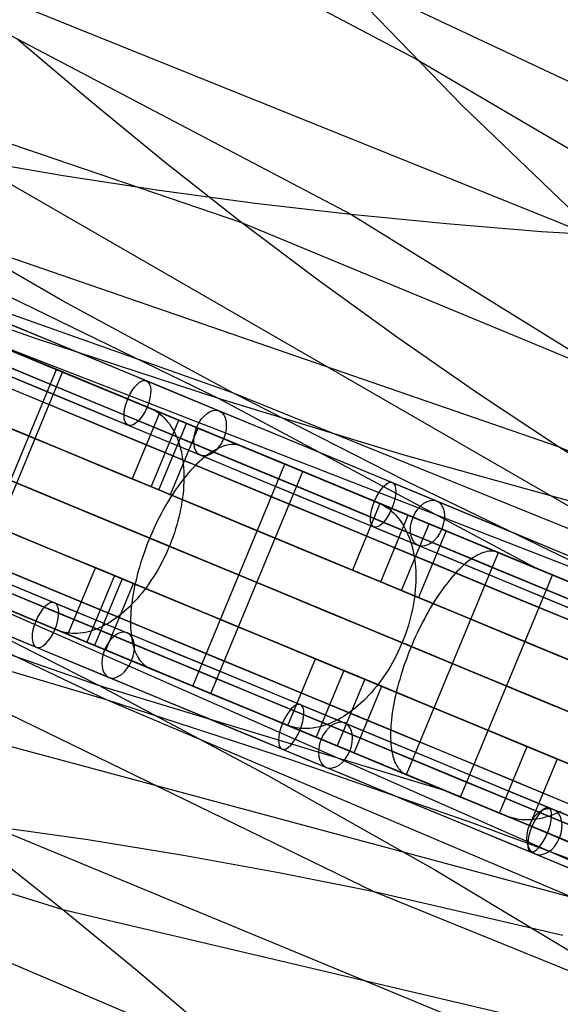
# Model space of a CAD drawing. Extents: x -3378 to 3007, y -425 to 173.
# Tile 373 of 396: x 2667 to 2735, y -210 to -87. Entities that reach past the tile are written whole.
import ezdxf

# ---------------------------------------------------------------- set-up
doc = ezdxf.new("R2010")
doc.units = 0
doc.layers.add('PREDEFINITO', color=7, linetype='CONTINUOUS')

msp = doc.modelspace()

# ---------------------------------------------------------------- linework, layer by layer
at = {"layer": 'PREDEFINITO'}
for p, q in [((2722.31, -97.31, 2169.74), (2663.15, -36.4, 2203.01)), ((2532.88, -56.49, 2490.82), (2691.82, -133.88, 2888.67)), ((2628.74, -69.07, 2452.47), (2708.4, -110.9, 2654.39)), ((2676.79, -70.52, 2431.36), (2716.52, -91.5, 2532.11)), ((2739.85, -114.16, 2159.96), (2657.64, -81.04, 1955.57)), ((2744.41, -98.48, 2281.28), (2705.05, -79.95, 2179.48)), ((2734.31, -139.93, 1917.21), (2567.2, -82.27, 1519.36)), ((2694.8, -111.96, 1935.93), (2610.44, -83.28, 1734.32)), ((2675.92, -96.82, 1945.58), (2666.7, -89, 1950.52)), ((2716.52, -91.5, 2532.11), (2755.78, -114.56, 2632.45)), ((2693.75, -133.23, 1697.86), (2590.25, -96.57, 1453.39)), ((2685.28, -104.48, 1940.72), (2675.92, -96.82, 1945.58)), ((2739.85, -114.16, 2159.96), (2722.31, -97.31, 2169.74)), ((2660.53, -104.02, 2673.72), (2793.77, -180.87, 3010.12)), ((2660.53, -104.02, 2673.72), (2672.49, -106.07, 2669.06)), ((2694.8, -111.96, 1935.93), (2685.28, -104.48, 1940.72)), ((2672.49, -106.07, 2669.06), (2684.47, -107.91, 2664.31)), ((2684.47, -107.91, 2664.31), (2696.44, -109.52, 2659.43)), ((2672.39, -121.71, 1707.07), (2651.34, -109.57, 1716.14)), ((2696.44, -109.52, 2659.43), (2708.4, -110.9, 2654.39)), ((2708.4, -110.9, 2654.39), (2784.75, -158.19, 2850.13)), ((2708.4, -110.9, 2654.39), (2720.33, -112.08, 2649.16)), ((2509.86, -112.05, 2490.82), (2676.97, -169.72, 2888.67)), ((2776.21, -145.74, 2140.25), (2694.8, -111.96, 1935.93)), ((2704.47, -119.24, 1931.21), (2694.8, -111.96, 1935.93)), ((2720.33, -112.08, 2649.16), (2732.21, -113.06, 2643.76)), ((2732.21, -113.06, 2643.76), (2809.01, -117.36, 2605.77)), ((2711.3, -195.49, 1917.21), (2552.36, -118.1, 1519.36)), ((2646.57, -118.51, 2908.35), (2669.1, -126.41, 2898.49)), ((2714.28, -126.34, 1926.52), (2704.47, -119.24, 1931.21)), ((2693.75, -133.23, 1697.86), (2672.39, -121.71, 1707.07)), ((2677.88, -171.54, 1697.86), (2578.77, -124.29, 1453.39)), ((2658.35, -124.78, 2950.61), (2671.61, -130.27, 2958.1)), ((2673.38, -131, 1508.74), (2661.14, -125.93, 1499.45)), ((2818.58, -187.08, 1878.8), (2661.92, -126.26, 1500.03)), ((2669.1, -126.41, 2898.49), (2691.82, -133.88, 2888.67)), ((2724.23, -133.23, 1921.86), (2714.28, -126.34, 1926.52)), ((2671.65, -130.29, 2947.89), (2667.41, -128.53, 2956.77)), ((2671.61, -130.27, 2958.1), (2685.03, -135.83, 2965.29)), ((2660.17, -158, 2947.89), (2671.65, -130.29, 2947.89)), ((2660.94, -158.32, 1521.26), (2672.42, -130.6, 1521.26)), ((2672.42, -130.6, 1521.26), (2677.86, -132.86, 1513.19)), ((2685.44, -136, 1518.32), (2673.38, -131, 1508.74)), ((2691.82, -133.88, 2888.67), (2731.52, -155.08, 2987.26)), ((2691.82, -133.88, 2888.67), (2714.73, -140.86, 2878.91)), ((2855.01, -198.53, 2100.26), (2693.75, -133.23, 1697.86)), ((2715.31, -144.22, 1688.45), (2693.75, -133.23, 1697.86)), ((2734.31, -139.93, 1917.21), (2724.23, -133.23, 1921.86)), ((2681.13, -134.21, 1508.34), (2683.31, -135.12, 1505.11)), ((2683.31, -135.12, 1505.11), (2683.59, -135.24, 1504.69)), ((2684.56, -135.63, 1518.54), (2681.12, -143.95, 1518.54)), ((2683.59, -135.24, 1504.69), (2683.86, -135.38, 1504.27)), ((2683.86, -135.38, 1504.27), (2684.12, -135.54, 1503.86)), ((2684.12, -135.54, 1503.86), (2684.38, -135.71, 1503.44)), ((2684.38, -135.71, 1503.44), (2684.63, -135.9, 1503.03)), ((2684.63, -135.9, 1503.03), (2684.87, -136.11, 1502.62)), ((2684.87, -136.11, 1502.62), (2685.1, -136.33, 1502.21)), ((2685.03, -135.83, 2965.29), (2698.59, -141.45, 2972.16)), ((2685.1, -136.33, 1502.21), (2685.32, -136.56, 1501.8)), ((2697.28, -140.9, 1528.17), (2685.44, -136, 1518.32)), ((2683.49, -144.93, 2973.92), (2686.93, -136.62, 2973.92)), ((2684.44, -145.32, 1513.74), (2687.88, -137.01, 1513.74)), ((2685.32, -136.56, 1501.8), (2685.53, -136.81, 1501.4)), ((2685.53, -136.81, 1501.4), (2685.74, -137.08, 1501.01)), ((2685.74, -137.08, 1501.01), (2685.93, -137.36, 1500.62)), ((2689.3, -137.6, 2968.5), (2685.86, -145.91, 2968.5)), ((2685.93, -137.36, 1500.62), (2686.11, -137.65, 1500.23)), ((2686.11, -137.65, 1500.23), (2686.29, -137.96, 1499.85)), ((2686.29, -137.96, 1499.85), (2686.45, -138.28, 1499.48)), ((2686.45, -138.28, 1499.48), (2686.6, -138.61, 1499.11)), ((2686.6, -138.61, 1499.11), (2686.74, -138.95, 1498.75)), ((2686.74, -138.95, 1498.75), (2686.87, -139.31, 1498.4)), ((2686.87, -139.31, 1498.4), (2686.99, -139.68, 1498.05)), ((2686.99, -139.68, 1498.05), (2687.1, -140.06, 1497.72)), ((2687.1, -140.06, 1497.72), (2687.2, -140.44, 1497.39)), ((2691.96, -140.07, 2987.75), (2691.7, -140.2, 2988.18)), ((2692.22, -139.96, 2987.32), (2691.96, -140.07, 2987.75)), ((2692.48, -139.87, 2986.88), (2692.22, -139.96, 2987.32)), ((2692.73, -139.79, 2986.43), (2692.48, -139.87, 2986.88)), ((2692.97, -139.73, 2985.98), (2692.73, -139.79, 2986.43)), ((2693.22, -139.69, 2985.52), (2692.97, -139.73, 2985.98)), ((2693.45, -139.66, 2985.06), (2693.22, -139.69, 2985.52)), ((2693.69, -139.65, 2984.6), (2693.45, -139.66, 2985.06)), ((2693.91, -139.66, 2984.14), (2693.69, -139.65, 2984.6)), ((2694.13, -139.69, 2983.67), (2693.91, -139.66, 2984.14)), ((2694.35, -139.73, 2983.2), (2694.13, -139.69, 2983.67)), ((2694.55, -139.78, 2982.73), (2694.35, -139.73, 2983.2)), ((2694.76, -139.86, 2982.26), (2694.55, -139.78, 2982.73)), ((2696.29, -140.49, 2978.62), (2694.76, -139.86, 2982.26)), ((2814.63, -173.86, 2120.36), (2734.31, -139.93, 1917.21)), ((2754.85, -152.74, 1907.86), (2734.31, -139.93, 1917.21)), ((2687.2, -140.44, 1497.39), (2687.28, -140.84, 1497.07)), ((2687.28, -140.84, 1497.07), (2687.36, -141.25, 1496.76)), ((2687.36, -141.25, 1496.76), (2687.42, -141.67, 1496.47)), ((2690.07, -141.28, 2990.58), (2689.79, -141.52, 2990.95)), ((2690.34, -141.06, 2990.21), (2690.07, -141.28, 2990.58)), ((2690.62, -140.86, 2989.82), (2690.34, -141.06, 2990.21)), ((2690.89, -140.67, 2989.42), (2690.62, -140.86, 2989.82)), ((2691.16, -140.5, 2989.02), (2690.89, -140.67, 2989.42)), ((2691.43, -140.34, 2988.6), (2691.16, -140.5, 2989.02)), ((2691.7, -140.2, 2988.18), (2691.43, -140.34, 2988.6)), ((2708.93, -145.73, 1538.29), (2697.28, -140.9, 1528.17)), ((2714.73, -140.86, 2878.91), (2737.85, -147.27, 2869.26)), ((2687.42, -141.67, 1496.47), (2687.47, -142.1, 1496.18)), ((2687.47, -142.1, 1496.18), (2687.51, -142.54, 1495.9)), ((2687.51, -142.54, 1495.9), (2687.54, -142.98, 1495.63)), ((2688.67, -169.81, 1544.38), (2700.16, -142.09, 1544.38)), ((2688.95, -142.31, 2991.99), (2688.67, -142.6, 2992.32)), ((2689.23, -142.03, 2991.66), (2688.95, -142.31, 2991.99)), ((2689.51, -141.77, 2991.31), (2689.23, -142.03, 2991.66)), ((2689.79, -141.52, 2990.95), (2689.51, -141.77, 2991.31)), ((2702.41, -143.03, 2964.05), (2698.58, -141.44, 2973.15)), ((2698.59, -141.45, 2972.16), (2712.29, -147.12, 2978.7)), ((2700.16, -142.09, 1544.38), (2705.98, -144.51, 1536.62)), ((2687.54, -142.98, 1495.63), (2687.55, -143.43, 1495.38)), ((2687.55, -143.43, 1495.38), (2687.55, -143.89, 1495.14)), ((2687.83, -143.55, 2993.22), (2687.56, -143.89, 2993.49)), ((2688.11, -143.22, 2992.93), (2687.83, -143.55, 2993.22)), ((2688.39, -142.9, 2992.63), (2688.11, -143.22, 2992.93)), ((2688.67, -142.6, 2992.32), (2688.39, -142.9, 2992.63)), ((2690.93, -170.74, 2964.05), (2702.41, -143.03, 2964.05)), ((2681.12, -143.95, 1518.54), (2684.44, -145.32, 1513.74)), ((2685.86, -145.91, 2968.5), (2683.49, -144.93, 2973.92)), ((2686.74, -144.98, 2994.24), (2686.47, -145.36, 2994.45)), ((2687.01, -144.6, 2994), (2686.74, -144.98, 2994.24)), ((2687.28, -144.24, 2993.76), (2687.01, -144.6, 2994)), ((2687.56, -143.89, 2993.49), (2687.28, -144.24, 2993.76)), ((2687.52, -144.82, 1494.69), (2687.49, -145.29, 1494.48)), ((2687.54, -144.35, 1494.9), (2687.52, -144.82, 1494.69)), ((2687.55, -143.89, 1495.14), (2687.54, -144.35, 1494.9)), ((2736.99, -154.73, 1678.76), (2715.31, -144.22, 1688.45)), ((2685.94, -146.16, 2994.85), (2685.69, -146.58, 2995.02)), ((2686.21, -145.76, 2994.66), (2685.94, -146.16, 2994.85)), ((2686.47, -145.36, 2994.45), (2686.21, -145.76, 2994.66)), ((2687.39, -146.25, 1494.1), (2687.32, -146.74, 1493.93)), ((2687.45, -145.77, 1494.28), (2687.39, -146.25, 1494.1)), ((2687.49, -145.29, 1494.48), (2687.45, -145.77, 1494.28)), ((2720.37, -150.46, 1548.69), (2708.93, -145.73, 1538.29)), ((2709.47, -145.95, 1531.96), (2711.8, -146.92, 1528.85)), ((2685.18, -147.43, 2995.33), (2684.94, -147.87, 2995.46)), ((2685.43, -147, 2995.18), (2685.18, -147.43, 2995.33)), ((2685.69, -146.58, 2995.02), (2685.43, -147, 2995.18)), ((2687.24, -147.22, 1493.78), (2687.15, -147.71, 1493.64)), ((2687.32, -146.74, 1493.93), (2687.24, -147.22, 1493.78)), ((2712.03, -147.01, 1542), (2708.59, -155.33, 1542)), ((2711.8, -146.92, 1528.85), (2712.1, -147.05, 1528.45)), ((2712.1, -147.05, 1528.45), (2712.39, -147.2, 1528.05)), ((2712.29, -147.12, 2978.7), (2726.11, -152.85, 2984.93)), ((2712.39, -147.2, 1528.05), (2712.67, -147.37, 1527.65)), ((2712.67, -147.37, 1527.65), (2712.95, -147.55, 1527.25)), ((2684.7, -148.31, 2995.57), (2684.47, -148.77, 2995.67)), ((2684.94, -147.87, 2995.46), (2684.7, -148.31, 2995.57)), ((2686.94, -148.7, 1493.4), (2686.81, -149.19, 1493.3)), ((2687.05, -148.2, 1493.51), (2686.94, -148.7, 1493.4)), ((2687.15, -147.71, 1493.64), (2687.05, -148.2, 1493.51)), ((2712.13, -156.79, 1537.38), (2715.57, -148.48, 1537.38)), ((2712.95, -147.55, 1527.25), (2713.22, -147.74, 1526.85)), ((2713.22, -147.74, 1526.85), (2713.48, -147.96, 1526.46)), ((2713.48, -147.96, 1526.46), (2713.73, -148.19, 1526.07)), ((2713.73, -148.19, 1526.07), (2713.97, -148.43, 1525.68)), ((2713.97, -148.43, 1525.68), (2714.2, -148.69, 1525.29)), ((2714.2, -148.69, 1525.29), (2714.42, -148.96, 1524.91)), ((2684.01, -149.69, 2995.81), (2683.79, -150.15, 2995.86)), ((2684.24, -149.22, 2995.75), (2684.01, -149.69, 2995.81)), ((2684.47, -148.77, 2995.67), (2684.24, -149.22, 2995.75)), ((2686.68, -149.68, 1493.21), (2686.53, -150.17, 1493.14)), ((2686.81, -149.19, 1493.3), (2686.68, -149.68, 1493.21)), ((2714.42, -148.96, 1524.91), (2714.63, -149.25, 1524.54)), ((2714.63, -149.25, 1524.54), (2714.83, -149.55, 1524.17)), ((2714.73, -157.87, 2988.9), (2718.17, -149.55, 2988.9)), ((2714.83, -149.55, 1524.17), (2715.02, -149.86, 1523.8)), ((2715.02, -149.86, 1523.8), (2715.2, -150.19, 1523.44)), ((2683.38, -151.1, 2995.91), (2683.18, -151.58, 2995.91)), ((2683.58, -150.62, 2995.89), (2683.38, -151.1, 2995.91)), ((2683.79, -150.15, 2995.86), (2683.58, -150.62, 2995.89)), ((2686.2, -151.15, 1493.04), (2686.02, -151.64, 1493.01)), ((2686.37, -150.66, 1493.08), (2686.2, -151.15, 1493.04)), ((2686.53, -150.17, 1493.14), (2686.37, -150.66, 1493.08)), ((2715.2, -150.19, 1523.44), (2715.37, -150.53, 1523.09)), ((2715.37, -150.53, 1523.09), (2715.53, -150.88, 1522.74)), ((2715.53, -150.88, 1522.74), (2715.68, -151.24, 1522.4)), ((2720.29, -150.43, 2983.36), (2716.85, -158.75, 2983.36)), ((2731.6, -155.12, 1559.35), (2720.37, -150.46, 1548.69)), ((2682.99, -152.06, 2995.89), (2682.81, -152.54, 2995.86)), ((2683.18, -151.58, 2995.91), (2682.99, -152.06, 2995.89)), ((2685.84, -152.12, 1492.99), (2685.64, -152.6, 1492.99)), ((2686.02, -151.64, 1493.01), (2685.84, -152.12, 1492.99)), ((2715.68, -151.24, 1522.4), (2715.81, -151.61, 1522.07)), ((2715.81, -151.61, 1522.07), (2715.94, -152, 1521.75)), ((2715.94, -152, 1521.75), (2716.05, -152.4, 1521.44)), ((2716.05, -152.4, 1521.44), (2716.15, -152.8, 1521.13)), ((2682.46, -153.51, 2995.75), (2682.3, -154, 2995.67)), ((2682.63, -153.03, 2995.81), (2682.46, -153.51, 2995.75)), ((2682.81, -152.54, 2995.86), (2682.63, -153.03, 2995.81)), ((2685.21, -153.54, 1493.04), (2684.99, -154, 1493.08)), ((2685.43, -153.07, 1493.01), (2685.21, -153.54, 1493.04)), ((2685.64, -152.6, 1492.99), (2685.43, -153.07, 1493.01)), ((2715.35, -180.86, 1569.08), (2726.83, -153.14, 1569.08)), ((2716.15, -152.8, 1521.13), (2716.24, -153.22, 1520.83)), ((2716.24, -153.22, 1520.83), (2716.31, -153.64, 1520.55)), ((2724, -153.58, 3003.04), (2723.75, -153.73, 3003.47)), ((2724.24, -153.44, 3002.6), (2724, -153.58, 3003.04)), ((2724.48, -153.33, 3002.16), (2724.24, -153.44, 3002.6)), ((2724.72, -153.22, 3001.71), (2724.48, -153.33, 3002.16)), ((2724.95, -153.14, 3001.25), (2724.72, -153.22, 3001.71)), ((2725.17, -153.07, 3000.79), (2724.95, -153.14, 3001.25)), ((2725.39, -153.02, 3000.33), (2725.17, -153.07, 3000.79)), ((2725.61, -152.98, 2999.86), (2725.39, -153.02, 3000.33)), ((2725.82, -152.97, 2999.39), (2725.61, -152.98, 2999.86)), ((2726.02, -152.96, 2998.91), (2725.82, -152.97, 2999.39)), ((2726.22, -152.98, 2998.43), (2726.02, -152.96, 2998.91)), ((2726.11, -152.85, 2984.93), (2740.07, -158.63, 2990.83)), ((2726.42, -153.01, 2997.95), (2726.22, -152.98, 2998.43)), ((2726.6, -153.06, 2997.47), (2726.42, -153.01, 2997.95)), ((2726.78, -153.12, 2996.99), (2726.6, -153.06, 2997.47)), ((2728.14, -153.69, 2993.27), (2726.78, -153.12, 2996.99)), ((2726.83, -153.14, 1569.08), (2733.01, -155.7, 1561.66)), ((2804.22, -221.74, 1878.8), (2650.44, -153.97, 1500.03)), ((2682.15, -154.48, 2995.57), (2682, -154.97, 2995.46)), ((2682.3, -154, 2995.67), (2682.15, -154.48, 2995.57)), ((2684.75, -154.46, 1493.14), (2684.51, -154.91, 1493.21)), ((2684.99, -154, 1493.08), (2684.75, -154.46, 1493.14)), ((2716.31, -153.64, 1520.55), (2716.38, -154.07, 1520.27)), ((2716.38, -154.07, 1520.27), (2716.43, -154.52, 1520)), ((2716.43, -154.52, 1520), (2716.47, -154.96, 1519.75)), ((2722.48, -154.71, 3005.5), (2722.22, -154.95, 3005.87)), ((2722.74, -154.48, 3005.11), (2722.48, -154.71, 3005.5)), ((2723, -154.27, 3004.71), (2722.74, -154.48, 3005.11)), ((2723.25, -154.07, 3004.31), (2723, -154.27, 3004.71)), ((2723.5, -153.89, 3003.89), (2723.25, -154.07, 3004.31)), ((2723.75, -153.73, 3003.47), (2723.5, -153.89, 3003.89)), ((2733.58, -155.94, 2978.39), (2730.18, -154.53, 2987.69)), ((2673.08, -163.35, 1518.54), (2676.52, -155.04, 1518.54)), ((2678.9, -156.02, 2973.92), (2675.45, -164.33, 2973.92)), ((2676.52, -155.04, 1518.54), (2679.85, -156.41, 1513.74)), ((2681.27, -157, 2968.5), (2678.9, -156.02, 2973.92)), ((2681.74, -155.93, 2995.18), (2681.62, -156.41, 2995.02)), ((2681.86, -155.45, 2995.33), (2681.74, -155.93, 2995.18)), ((2682, -154.97, 2995.46), (2681.86, -155.45, 2995.33)), ((2684, -155.79, 1493.4), (2683.73, -156.22, 1493.51)), ((2684.26, -155.36, 1493.3), (2684, -155.79, 1493.4)), ((2684.51, -154.91, 1493.21), (2684.26, -155.36, 1493.3)), ((2708.59, -155.33, 1542), (2712.13, -156.79, 1537.38)), ((2716.47, -154.96, 1519.75), (2716.5, -155.42, 1519.5)), ((2716.5, -155.42, 1519.5), (2716.51, -155.88, 1519.27)), ((2716.51, -155.88, 1519.27), (2716.51, -156.35, 1519.05)), ((2721.16, -156.06, 3007.27), (2720.9, -156.37, 3007.59)), ((2721.43, -155.76, 3006.94), (2721.16, -156.06, 3007.27)), ((2721.69, -155.48, 3006.59), (2721.43, -155.76, 3006.94)), ((2721.96, -155.21, 3006.24), (2721.69, -155.48, 3006.59)), ((2722.22, -154.95, 3005.87), (2721.96, -155.21, 3006.24)), ((2722.1, -183.66, 2978.39), (2733.58, -155.94, 2978.39)), ((2742.6, -159.67, 1570.26), (2731.6, -155.12, 1559.35)), ((2679.85, -156.41, 1513.74), (2676.4, -164.73, 1513.74)), ((2677.82, -165.31, 2968.5), (2681.27, -157, 2968.5)), ((2681.51, -156.88, 2994.85), (2681.4, -157.35, 2994.66)), ((2681.62, -156.41, 2995.02), (2681.51, -156.88, 2994.85)), ((2683.17, -157.05, 1493.78), (2682.88, -157.45, 1493.93)), ((2683.45, -156.64, 1493.64), (2683.17, -157.05, 1493.78)), ((2683.73, -156.22, 1493.51), (2683.45, -156.64, 1493.64)), ((2716.48, -157.3, 1518.64), (2716.44, -157.78, 1518.45)), ((2716.5, -156.82, 1518.84), (2716.48, -157.3, 1518.64)), ((2716.51, -156.35, 1519.05), (2716.5, -156.82, 1518.84)), ((2720.37, -157.02, 3008.19), (2720.1, -157.37, 3008.47)), ((2720.63, -156.69, 3007.89), (2720.37, -157.02, 3008.19)), ((2720.9, -156.37, 3007.59), (2720.63, -156.69, 3007.89)), ((2660.13, -157.99, 2958.1), (2673.55, -163.54, 2965.29)), ((2681.23, -158.28, 2994.24), (2681.15, -158.74, 2994)), ((2681.31, -157.82, 2994.45), (2681.23, -158.28, 2994.24)), ((2681.4, -157.35, 2994.66), (2681.31, -157.82, 2994.45)), ((2682.29, -158.22, 1494.28), (2681.98, -158.59, 1494.48)), ((2682.59, -157.84, 1494.1), (2682.29, -158.22, 1494.28)), ((2682.88, -157.45, 1493.93), (2682.59, -157.84, 1494.1)), ((2716.85, -158.75, 2983.36), (2714.73, -157.87, 2988.9)), ((2716.4, -158.27, 1518.28), (2716.34, -158.75, 1518.11)), ((2716.44, -157.78, 1518.45), (2716.4, -158.27, 1518.28)), ((2719.32, -158.48, 3009.23), (2719.06, -158.87, 3009.45)), ((2719.58, -158.1, 3008.99), (2719.32, -158.48, 3009.23)), ((2719.84, -157.73, 3008.74), (2719.58, -158.1, 3008.99)), ((2720.1, -157.37, 3008.47), (2719.84, -157.73, 3008.74)), ((2655.63, -158.94, 2898.49), (2676.97, -169.72, 2888.67)), ((2673.95, -163.71, 1518.32), (2661.9, -158.72, 1508.74)), ((2681.03, -159.63, 1495.14), (2680.71, -159.95, 1495.38)), ((2681.03, -159.63, 2993.49), (2680.99, -160.07, 2993.22)), ((2681.09, -159.19, 2993.76), (2681.03, -159.63, 2993.49)), ((2681.35, -159.3, 1494.9), (2681.03, -159.63, 1495.14)), ((2681.15, -158.74, 2994), (2681.09, -159.19, 2993.76)), ((2681.67, -158.95, 1494.69), (2681.35, -159.3, 1494.9)), ((2681.98, -158.59, 1494.48), (2681.67, -158.95, 1494.69)), ((2716.18, -159.74, 1517.83), (2716.08, -160.23, 1517.71)), ((2716.26, -159.24, 1517.96), (2716.18, -159.74, 1517.83)), ((2716.34, -158.75, 1518.11), (2716.26, -159.24, 1517.96)), ((2718.56, -159.67, 3009.85), (2718.31, -160.09, 3010.03)), ((2718.81, -159.26, 3009.66), (2718.56, -159.67, 3009.85)), ((2719.06, -158.87, 3009.45), (2718.81, -159.26, 3009.66)), ((2679.71, -160.83, 1496.18), (2679.37, -161.1, 1496.47)), ((2680.05, -160.55, 1495.9), (2679.71, -160.83, 1496.18)), ((2680.38, -160.26, 1495.63), (2680.05, -160.55, 1495.9)), ((2680.71, -159.95, 1495.38), (2680.38, -160.26, 1495.63)), ((2680.92, -160.92, 2992.63), (2680.91, -161.33, 2992.32)), ((2680.95, -160.5, 2992.93), (2680.92, -160.92, 2992.63)), ((2680.99, -160.07, 2993.22), (2680.95, -160.5, 2992.93)), ((2715.97, -160.72, 1517.6), (2715.85, -161.22, 1517.5)), ((2716.08, -160.23, 1517.71), (2715.97, -160.72, 1517.6)), ((2717.82, -160.95, 3010.34), (2717.58, -161.39, 3010.47)), ((2718.06, -160.52, 3010.19), (2717.82, -160.95, 3010.34)), ((2718.31, -160.09, 3010.03), (2718.06, -160.52, 3010.19)), ((2671.83, -162.83, 1505.11), (2669.65, -161.93, 1508.34)), ((2677.66, -162.21, 1498.05), (2677.31, -162.39, 1498.4)), ((2678, -162.02, 1497.72), (2677.66, -162.21, 1498.05)), ((2678.35, -161.81, 1497.39), (2678, -162.02, 1497.72)), ((2678.69, -161.59, 1497.07), (2678.35, -161.81, 1497.39)), ((2679.03, -161.35, 1496.76), (2678.69, -161.59, 1497.07)), ((2679.37, -161.1, 1496.47), (2679.03, -161.35, 1496.76)), ((2680.91, -161.33, 2992.32), (2680.9, -161.73, 2991.99)), ((2680.9, -161.73, 2991.99), (2680.9, -162.13, 2991.66)), ((2680.9, -162.13, 2991.66), (2680.91, -162.51, 2991.31)), ((2715.58, -162.21, 1517.35), (2715.42, -162.7, 1517.29)), ((2715.72, -161.71, 1517.42), (2715.58, -162.21, 1517.35)), ((2715.85, -161.22, 1517.5), (2715.72, -161.71, 1517.42)), ((2717.35, -161.84, 3010.59), (2717.12, -162.29, 3010.69)), ((2717.58, -161.39, 3010.47), (2717.35, -161.84, 3010.59)), ((2672.12, -162.94, 1504.69), (2671.83, -162.83, 1505.11)), ((2672.41, -163.03, 1504.27), (2672.12, -162.94, 1504.69)), ((2672.7, -163.11, 1503.86), (2672.41, -163.03, 1504.27)), ((2673.01, -163.17, 1503.44), (2672.7, -163.11, 1503.86)), ((2673.32, -163.21, 1503.03), (2673.01, -163.17, 1503.44)), ((2673.63, -163.23, 1502.62), (2673.32, -163.21, 1503.03)), ((2673.95, -163.24, 1502.21), (2673.63, -163.23, 1502.62)), ((2674.27, -163.23, 1501.8), (2673.95, -163.24, 1502.21)), ((2674.6, -163.2, 1501.4), (2674.27, -163.23, 1501.8)), ((2674.93, -163.16, 1501.01), (2674.6, -163.2, 1501.4)), ((2675.27, -163.1, 1500.62), (2674.93, -163.16, 1501.01)), ((2675.6, -163.02, 1500.23), (2675.27, -163.1, 1500.62)), ((2675.94, -162.93, 1499.85), (2675.6, -163.02, 1500.23)), ((2676.28, -162.82, 1499.48), (2675.94, -162.93, 1499.85)), ((2676.63, -162.69, 1499.11), (2676.28, -162.82, 1499.48)), ((2676.97, -162.55, 1498.75), (2676.63, -162.69, 1499.11)), ((2677.31, -162.39, 1498.4), (2676.97, -162.55, 1498.75)), ((2680.91, -162.51, 2991.31), (2680.94, -162.89, 2990.95)), ((2680.94, -162.89, 2990.95), (2680.97, -163.25, 2990.58)), ((2680.97, -163.25, 2990.58), (2681.01, -163.6, 2990.21)), ((2715.26, -163.19, 1517.25), (2715.08, -163.67, 1517.22)), ((2715.42, -162.7, 1517.29), (2715.26, -163.19, 1517.25)), ((2716.67, -163.21, 3010.84), (2716.45, -163.68, 3010.89)), ((2716.89, -162.75, 3010.77), (2716.67, -163.21, 3010.84)), ((2717.12, -162.29, 3010.69), (2716.89, -162.75, 3010.77)), ((2677.88, -171.54, 1697.86), (2654.63, -164.6, 1707.07)), ((2673.55, -163.54, 2965.29), (2687.11, -169.16, 2972.16)), ((2685.8, -168.62, 1528.17), (2673.95, -163.71, 1518.32)), ((2681.01, -163.6, 2990.21), (2681.06, -163.94, 2989.82)), ((2681.06, -163.94, 2989.82), (2681.12, -164.27, 2989.42)), ((2681.12, -164.27, 2989.42), (2681.19, -164.58, 2989.02)), ((2681.19, -164.58, 2989.02), (2681.27, -164.88, 2988.6)), ((2714.7, -164.63, 1517.21), (2714.49, -165.11, 1517.22)), ((2714.89, -164.15, 1517.21), (2714.7, -164.63, 1517.21)), ((2715.08, -163.67, 1517.22), (2714.89, -164.15, 1517.21)), ((2716.04, -164.63, 3010.94), (2715.84, -165.11, 3010.94)), ((2716.24, -164.15, 3010.92), (2716.04, -164.63, 3010.94)), ((2716.45, -163.68, 3010.89), (2716.24, -164.15, 3010.92)), ((2681.27, -164.88, 2988.6), (2681.35, -165.17, 2988.18)), ((2681.35, -165.17, 2988.18), (2681.45, -165.44, 2987.75)), ((2681.45, -165.44, 2987.75), (2681.56, -165.7, 2987.32)), ((2681.56, -165.7, 2987.32), (2681.67, -165.95, 2986.88)), ((2714.27, -165.57, 1517.25), (2714.04, -166.04, 1517.29)), ((2714.49, -165.11, 1517.22), (2714.27, -165.57, 1517.25)), ((2715.65, -165.59, 3010.92), (2715.46, -166.07, 3010.89)), ((2715.84, -165.11, 3010.94), (2715.65, -165.59, 3010.92)), ((2681.67, -165.95, 2986.88), (2681.8, -166.18, 2986.43)), ((2681.8, -166.18, 2986.43), (2681.93, -166.4, 2985.98)), ((2681.93, -166.4, 2985.98), (2682.07, -166.6, 2985.52)), ((2682.07, -166.6, 2985.52), (2682.22, -166.79, 2985.06)), ((2682.22, -166.79, 2985.06), (2682.38, -166.96, 2984.6)), ((2682.38, -166.96, 2984.6), (2682.54, -167.11, 2984.14)), ((2682.54, -167.11, 2984.14), (2682.71, -167.25, 2983.67)), ((2700.55, -174.73, 1542), (2703.99, -166.41, 1542)), ((2703.99, -166.41, 1542), (2707.54, -167.88, 1537.38)), ((2713.56, -166.94, 1517.42), (2713.3, -167.39, 1517.5)), ((2713.8, -166.49, 1517.35), (2713.56, -166.94, 1517.42)), ((2714.04, -166.04, 1517.29), (2713.8, -166.49, 1517.35)), ((2715.11, -167.04, 3010.77), (2714.95, -167.52, 3010.69)), ((2715.29, -166.55, 3010.84), (2715.11, -167.04, 3010.77)), ((2715.46, -166.07, 3010.89), (2715.29, -166.55, 3010.84)), ((2682.71, -167.25, 2983.67), (2682.89, -167.38, 2983.2)), ((2682.89, -167.38, 2983.2), (2683.08, -167.48, 2982.73)), ((2683.08, -167.48, 2982.73), (2683.28, -167.57, 2982.26)), ((2683.28, -167.57, 2982.26), (2684.81, -168.21, 2978.62)), ((2707.54, -167.88, 1537.38), (2704.09, -176.2, 1537.38)), ((2712.76, -168.25, 1517.71), (2712.48, -168.66, 1517.83)), ((2713.04, -167.82, 1517.6), (2712.76, -168.25, 1517.71)), ((2713.3, -167.39, 1517.5), (2713.04, -167.82, 1517.6)), ((2714.79, -168, 3010.59), (2714.64, -168.49, 3010.47)), ((2714.95, -167.52, 3010.69), (2714.79, -168, 3010.59)), ((2633.73, -168.71, 2673.72), (2782.28, -208.59, 3010.12)), ((2697.45, -173.45, 1538.29), (2685.8, -168.62, 1528.17)), ((2687.1, -169.16, 2973.15), (2690.93, -170.74, 2964.05)), ((2687.11, -169.16, 2972.16), (2700.81, -174.83, 2978.7)), ((2710.13, -168.96, 2988.9), (2706.69, -177.27, 2988.9)), ((2712.25, -169.83, 2983.36), (2710.13, -168.96, 2988.9)), ((2711.9, -169.47, 1518.11), (2711.59, -169.86, 1518.28)), ((2712.19, -169.07, 1517.96), (2711.9, -169.47, 1518.11)), ((2712.48, -168.66, 1517.83), (2712.19, -169.07, 1517.96)), ((2714.36, -169.44, 3010.19), (2714.24, -169.92, 3010.03)), ((2714.5, -168.97, 3010.34), (2714.36, -169.44, 3010.19)), ((2714.64, -168.49, 3010.47), (2714.5, -168.97, 3010.34)), ((2676.97, -169.72, 2888.67), (2720.04, -182.8, 2987.26)), ((2676.97, -169.72, 2888.67), (2698.11, -180.99, 2878.91)), ((2694.5, -172.22, 1536.62), (2688.67, -169.81, 1544.38)), ((2708.81, -178.15, 2983.36), (2712.25, -169.83, 2983.36)), ((2710.97, -170.6, 1518.64), (2710.65, -170.95, 1518.84)), ((2711.29, -170.24, 1518.45), (2710.97, -170.6, 1518.64)), ((2711.59, -169.86, 1518.28), (2711.29, -170.24, 1518.45)), ((2714.12, -170.39, 3009.85), (2714.01, -170.86, 3009.66)), ((2714.24, -169.92, 3010.03), (2714.12, -170.39, 3009.85)), ((2586.54, -170.95, 2452.47), (2672.45, -197.69, 2654.39)), ((2838.08, -239.4, 2100.26), (2677.88, -171.54, 1697.86)), ((2700.89, -179.02, 1688.45), (2677.88, -171.54, 1697.86)), ((2709.65, -171.94, 1519.5), (2709.31, -172.24, 1519.75)), ((2709.99, -171.63, 1519.27), (2709.65, -171.94, 1519.5)), ((2710.32, -171.3, 1519.05), (2709.99, -171.63, 1519.27)), ((2710.65, -170.95, 1518.84), (2710.32, -171.3, 1519.05)), ((2713.81, -171.78, 3009.23), (2713.73, -172.23, 3008.99)), ((2713.9, -171.32, 3009.45), (2713.81, -171.78, 3009.23)), ((2714.01, -170.86, 3009.66), (2713.9, -171.32, 3009.45)), ((2708.27, -173.07, 1520.55), (2707.91, -173.32, 1520.83)), ((2708.62, -172.81, 1520.27), (2708.27, -173.07, 1520.55)), ((2708.97, -172.53, 1520), (2708.62, -172.81, 1520.27)), ((2709.31, -172.24, 1519.75), (2708.97, -172.53, 1520)), ((2713.58, -173.11, 3008.47), (2713.52, -173.55, 3008.19)), ((2713.65, -172.68, 3008.74), (2713.58, -173.11, 3008.47)), ((2713.73, -172.23, 3008.99), (2713.65, -172.68, 3008.74)), ((2708.89, -178.19, 1548.69), (2697.45, -173.45, 1538.29)), ((2700.32, -174.63, 1528.85), (2697.99, -173.67, 1531.96)), ((2705.76, -174.47, 1522.74), (2705.4, -174.61, 1523.09)), ((2706.12, -174.32, 1522.4), (2705.76, -174.47, 1522.74)), ((2706.48, -174.15, 1522.07), (2706.12, -174.32, 1522.4)), ((2706.84, -173.96, 1521.75), (2706.48, -174.15, 1522.07)), ((2707.2, -173.76, 1521.44), (2706.84, -173.96, 1521.75)), ((2707.56, -173.55, 1521.13), (2707.2, -173.76, 1521.44)), ((2707.91, -173.32, 1520.83), (2707.56, -173.55, 1521.13)), ((2713.43, -174.38, 3007.59), (2713.4, -174.79, 3007.27)), ((2713.47, -173.97, 3007.89), (2713.43, -174.38, 3007.59)), ((2713.52, -173.55, 3008.19), (2713.47, -173.97, 3007.89)), ((2700.63, -174.75, 1528.45), (2700.32, -174.63, 1528.85)), ((2700.94, -174.85, 1528.05), (2700.63, -174.75, 1528.45)), ((2700.81, -174.83, 2978.7), (2714.63, -180.56, 2984.93)), ((2701.25, -174.93, 1527.65), (2700.94, -174.85, 1528.05)), ((2701.58, -175, 1527.25), (2701.25, -174.93, 1527.65)), ((2701.91, -175.05, 1526.85), (2701.58, -175, 1527.25)), ((2702.24, -175.08, 1526.46), (2701.91, -175.05, 1526.85)), ((2702.58, -175.1, 1526.07), (2702.24, -175.08, 1526.46)), ((2702.92, -175.1, 1525.68), (2702.58, -175.1, 1526.07)), ((2703.27, -175.08, 1525.29), (2702.92, -175.1, 1525.68)), ((2703.62, -175.04, 1524.91), (2703.27, -175.08, 1525.29)), ((2703.97, -174.99, 1524.54), (2703.62, -175.04, 1524.91)), ((2704.32, -174.92, 1524.17), (2703.97, -174.99, 1524.54)), ((2704.68, -174.83, 1523.8), (2704.32, -174.92, 1524.17)), ((2705.04, -174.73, 1523.44), (2704.68, -174.83, 1523.8)), ((2705.4, -174.61, 1523.09), (2705.04, -174.73, 1523.44)), ((2713.37, -175.58, 3006.59), (2713.36, -175.95, 3006.24)), ((2713.38, -175.19, 3006.94), (2713.37, -175.58, 3006.59)), ((2713.4, -174.79, 3007.27), (2713.38, -175.19, 3006.94)), ((2713.36, -175.95, 3006.24), (2713.37, -176.32, 3005.87)), ((2713.37, -176.32, 3005.87), (2713.38, -176.67, 3005.5)), ((2713.38, -176.67, 3005.5), (2713.4, -177.02, 3005.11)), ((2720.12, -182.84, 1559.35), (2708.89, -178.19, 1548.69)), ((2713.4, -177.02, 3005.11), (2713.44, -177.35, 3004.71)), ((2713.44, -177.35, 3004.71), (2713.48, -177.67, 3004.31)), ((2713.48, -177.67, 3004.31), (2713.53, -177.98, 3003.89)), ((2713.53, -177.98, 3003.89), (2713.59, -178.27, 3003.47)), ((2726.95, -185.67, 1567), (2730.4, -177.35, 1567)), ((2730.4, -177.35, 1567), (2734.15, -178.91, 1562.59)), ((2723.65, -186.92, 1678.76), (2700.89, -179.02, 1688.45)), ((2713.59, -178.27, 3003.47), (2713.66, -178.55, 3003.04)), ((2713.66, -178.55, 3003.04), (2713.73, -178.82, 3002.6)), ((2713.73, -178.82, 3002.6), (2713.82, -179.07, 3002.16)), ((2713.82, -179.07, 3002.16), (2713.91, -179.31, 3001.71)), ((2713.91, -179.31, 3001.71), (2714.02, -179.53, 3001.25)), ((2734.15, -178.91, 1562.59), (2730.71, -187.22, 1562.59)), ((2714.02, -179.53, 3001.25), (2714.13, -179.74, 3000.79)), ((2714.13, -179.74, 3000.79), (2714.25, -179.93, 3000.33)), ((2714.25, -179.93, 3000.33), (2714.37, -180.11, 2999.86)), ((2714.37, -180.11, 2999.86), (2714.51, -180.27, 2999.39)), ((2714.51, -180.27, 2999.39), (2714.65, -180.42, 2998.91)), ((2714.63, -180.56, 2984.93), (2728.59, -186.34, 2990.83)), ((2714.65, -180.42, 2998.91), (2714.8, -180.55, 2998.43)), ((2714.8, -180.55, 2998.43), (2714.96, -180.66, 2997.95)), ((2714.96, -180.66, 2997.95), (2715.13, -180.76, 2997.47)), ((2698.11, -180.99, 2878.91), (2718.99, -192.8, 2869.26)), ((2715.13, -180.76, 2997.47), (2715.3, -180.84, 2996.99)), ((2715.3, -180.84, 2996.99), (2716.66, -181.4, 2993.27)), ((2721.53, -183.42, 1561.66), (2715.35, -180.86, 1569.08)), ((2696.99, -217.63, 2159.96), (2615.44, -182.92, 1955.57)), ((2718.7, -182.25, 2987.69), (2722.1, -183.66, 2978.39)), ((2731.12, -187.39, 1570.26), (2720.12, -182.84, 1559.35)), ((2727.72, -185.98, 1554.23), (2725.24, -184.96, 1557.2)), ((2734.57, -185.45, 1547.43), (2734.19, -185.63, 1547.74)), ((2728.04, -186.11, 1553.84), (2727.72, -185.98, 1554.23)), ((2728.37, -186.21, 1553.46), (2728.04, -186.11, 1553.84)), ((2728.71, -186.3, 1553.08), (2728.37, -186.21, 1553.46)), ((2728.59, -186.34, 2990.83), (2742.66, -192.17, 2996.4)), ((2729.05, -186.38, 1552.69), (2728.71, -186.3, 1553.08)), ((2729.4, -186.44, 1552.31), (2729.05, -186.38, 1552.69)), ((2729.75, -186.48, 1551.94), (2729.4, -186.44, 1552.31)), ((2730.11, -186.5, 1551.56), (2729.75, -186.48, 1551.94)), ((2730.47, -186.5, 1551.19), (2730.11, -186.5, 1551.56)), ((2730.83, -186.49, 1550.82), (2730.47, -186.5, 1551.19)), ((2731.2, -186.46, 1550.46), (2730.83, -186.49, 1550.82)), ((2731.57, -186.42, 1550.1), (2731.2, -186.46, 1550.46)), ((2731.94, -186.36, 1549.74), (2731.57, -186.42, 1550.1)), ((2732.31, -186.28, 1549.39), (2731.94, -186.36, 1549.74)), ((2732.69, -186.18, 1549.05), (2732.31, -186.28, 1549.39)), ((2733.06, -186.07, 1548.71), (2732.69, -186.18, 1549.05)), ((2733.44, -185.94, 1548.38), (2733.06, -186.07, 1548.71)), ((2733.82, -185.79, 1548.06), (2733.44, -185.94, 1548.38)), ((2734.19, -185.63, 1547.74), (2733.82, -185.79, 1548.06)), ((2745.03, -221.01, 2140.25), (2663.58, -187.33, 1935.93)), ((2675.57, -189.01, 1931.21), (2663.58, -187.33, 1935.93)), ((2768.02, -203.37, 1658.7), (2723.65, -186.92, 1678.76)), ((2741.9, -191.86, 1581.43), (2731.12, -187.39, 1570.26)), ((2768.02, -203.37, 1658.7), (2731.98, -187.75, 1571.14)), ((2687.52, -190.94, 1926.52), (2675.57, -189.01, 1931.21)), ((2663.01, -190.22, 2659.43), (2672.45, -197.69, 2654.39)), ((2699.43, -193.1, 1921.86), (2687.52, -190.94, 1926.52)), ((2718.99, -192.8, 2869.26), (2739.59, -205.21, 2859.72)), ((2711.3, -195.49, 1917.21), (2699.43, -193.1, 1921.86)), ((2792.08, -228.29, 2120.36), (2711.3, -195.49, 1917.21)), ((2734.88, -200.95, 1907.86), (2711.3, -195.49, 1917.21)), ((2672.45, -197.69, 2654.39), (2759.87, -218.25, 2850.13)), ((2672.45, -197.69, 2654.39), (2681.71, -205.3, 2649.16)), ((2681.71, -205.3, 2649.16), (2690.81, -213.01, 2643.76))]:
    msp.add_line(p, q, dxfattribs=at)
at = {"layer": 'PREDEFINITO', "extrusion": (0.831123, -0.344262, 0.436713)}
msp.add_circle((902.03, 1564.55, 3570.84), 3, dxfattribs=at)
at = {"layer": 'PREDEFINITO', "extrusion": (0.735031, -0.30446, 0.605833)}
msp.add_circle((902.03, -329.72, 2940.12), 3, dxfattribs=at)
at = {"layer": 'PREDEFINITO', "extrusion": (0.849814, -0.352004, 0.392313)}
msp.add_circle((902.03, 1737.75, 3526.76), 3, dxfattribs=at)
at = {"layer": 'PREDEFINITO', "extrusion": (0.70593, -0.292406, 0.645106)}
msp.add_circle((902.03, -478.22, 2957.45), 3, dxfattribs=at)
at = {"layer": 'PREDEFINITO', "extrusion": (-0.831123, 0.344262, -0.436713)}
msp.add_circle((-872.03, 1564.55, -3570.84), 3, dxfattribs=at)
at = {"layer": 'PREDEFINITO', "extrusion": (-0.735031, 0.30446, -0.605833)}
msp.add_circle((-872.03, -329.72, -2940.12), 3, dxfattribs=at)
at = {"layer": 'PREDEFINITO', "extrusion": (-0.849814, 0.352004, -0.392313)}
msp.add_circle((-872.03, 1737.75, -3526.76), 3, dxfattribs=at)
at = {"layer": 'PREDEFINITO', "extrusion": (-0.70593, 0.292406, -0.645106)}
msp.add_circle((-872.03, -478.22, -2957.45), 3, dxfattribs=at)
at = {"layer": 'PREDEFINITO', "extrusion": (-0.67496, 0.279578, -0.682836)}
msp.add_circle((-872.03, -627.78, -2967.29), 3, dxfattribs=at)
at = {"layer": 'PREDEFINITO', "extrusion": (-0.866328, 0.358845, -0.347427)}
msp.add_circle((-872.03, 1906.94, -3474.84), 3, dxfattribs=at)
at = {"layer": 'PREDEFINITO', "extrusion": (0.382683, 0.92388, -1.1978e-15)}
msp.add_arc((-2855.73, 2294, 905.03), 748, 359.99997, 88.07693, dxfattribs=at)
at = {"layer": 'PREDEFINITO', "extrusion": (-0.382683, -0.92388, 1.48291e-15)}
msp.add_arc((2855.73, 2295, -897.63), 765.61, 90.3288, 180, dxfattribs=at)
at = {"layer": 'PREDEFINITO', "extrusion": (-0.382683, -0.92388, 8.47377e-16)}
msp.add_arc((2085.73, 2115, -897.63), 765.61, 270.3288, 360, dxfattribs=at)
at = {"layer": 'PREDEFINITO', "extrusion": (-0.382683, -0.92388, -2.23212e-16)}
msp.add_arc((2855.73, 2295, -902.03), 755, 91.13841, 180, dxfattribs=at)
at = {"layer": 'PREDEFINITO', "extrusion": (-0.382683, -0.92388, -7.97186e-16)}
msp.add_arc((2085.73, 2115, -902.03), 755, 271.13841, 359.99999, dxfattribs=at)
at = {"layer": 'PREDEFINITO', "extrusion": (-0.382683, -0.92388, 1.33089e-16)}
msp.add_arc((2085.73, 2114, -905.03), 748, 271.92308, 0.00001, dxfattribs=at)
at = {"layer": 'PREDEFINITO', "extrusion": (-0.382683, -0.92388, -8.78413e-16)}
for centre in [(2855.73, 2295, -902.03), (2855.73, 2295, -893.03)]:
    msp.add_arc(centre, 751, 91.44972, 180, dxfattribs=at)
at = {"layer": 'PREDEFINITO', "extrusion": (-0.382683, -0.92388, 4.55473e-16)}
msp.add_arc((2085.73, 2115, -902.03), 751, 271.44972, 360, dxfattribs=at)
at = {"layer": 'PREDEFINITO', "extrusion": (0.382683, 0.92388, 9.57203e-16)}
msp.add_arc((-2855.73, 2294, 902.03), 751, 359.99997, 88.07693, dxfattribs=at)
at = {"layer": 'PREDEFINITO', "extrusion": (-0.382683, -0.92388, -6.50676e-16)}
msp.add_arc((2855.73, 2295, -900.03), 751, 91.44972, 180, dxfattribs=at)
at = {"layer": 'PREDEFINITO', "extrusion": (-0.382683, -0.92388, -2.1147e-15)}
msp.add_arc((2085.73, 2115, -900.03), 751, 271.44972, 360, dxfattribs=at)
at = {"layer": 'PREDEFINITO', "extrusion": (0.382683, 0.92388, -2.01245e-16)}
msp.add_arc((-2855.73, 2295, 902.03), 745, 0, 88.07691, dxfattribs=at)
at = {"layer": 'PREDEFINITO', "extrusion": (0.382683, 0.92388, -5.36653e-16)}
msp.add_arc((-2085.73, 2115, 902.03), 745, 180, 268.07691, dxfattribs=at)
at = {"layer": 'PREDEFINITO', "extrusion": (-0.382683, -0.92388, -1.67704e-16)}
msp.add_arc((2085.73, 2114, -902.03), 745, 271.92308, 0.00001, dxfattribs=at)
at = {"layer": 'PREDEFINITO', "extrusion": (0.382683, 0.92388, 1.74412e-15)}
msp.add_arc((-2855.73, 2294, 902.03), 745, 359.99997, 88.07693, dxfattribs=at)
at = {"layer": 'PREDEFINITO', "extrusion": (-0.382683, -0.92388, 5.94126e-16)}
msp.add_arc((2085.73, 2114, -902.03), 751, 271.92308, 0.00001, dxfattribs=at)
at = {"layer": 'PREDEFINITO', "extrusion": (0.382683, 0.92388, 9.98169e-16)}
msp.add_arc((-2855.73, 2294, 899.03), 748, 359.99997, 88.07693, dxfattribs=at)
at = {"layer": 'PREDEFINITO', "extrusion": (-0.382683, -0.92388, 4.69571e-16)}
msp.add_arc((2855.73, 2295, -900.03), 745, 91.9231, 180, dxfattribs=at)
at = {"layer": 'PREDEFINITO', "extrusion": (-0.382683, -0.92388, -2.75035e-15)}
msp.add_arc((2085.73, 2115, -900.03), 745, 271.92309, 360, dxfattribs=at)
at = {"layer": 'PREDEFINITO', "extrusion": (-0.382683, -0.92388, 1.99634e-16)}
msp.add_arc((2085.73, 2114, -899.03), 748, 271.92308, 0.00001, dxfattribs=at)
at = {"layer": 'PREDEFINITO', "extrusion": (-0.382683, -0.92388, 6.22162e-16)}
msp.add_arc((2855.73, 2295, -887.03), 770, 90, 180, dxfattribs=at)
at = {"layer": 'PREDEFINITO', "extrusion": (-0.382683, -0.92388, -1.68873e-15)}
msp.add_arc((2085.73, 2115, -887.03), 770, 270, 0, dxfattribs=at)
at = {"layer": 'PREDEFINITO', "extrusion": (-0.382683, -0.92388, 4.94557e-16)}
msp.add_arc((2855.73, 2295, -902.03), 735, 92.7294, 180, dxfattribs=at)
at = {"layer": 'PREDEFINITO', "extrusion": (-0.382683, -0.92388, 1.73095e-15)}
msp.add_arc((2085.73, 2115, -902.03), 735, 272.7294, 360, dxfattribs=at)
at = {"layer": 'PREDEFINITO', "extrusion": (-0.382683, -0.92388, -3.57872e-15)}
msp.add_arc((2085.73, 2115, -893.03), 751, 271.44972, 360, dxfattribs=at)
at = {"layer": 'PREDEFINITO', "extrusion": (-0.382683, -0.92388, -1.68461e-15)}
msp.add_arc((2855.73, 2295, -893.03), 748, 91.68544, 180, dxfattribs=at)
at = {"layer": 'PREDEFINITO', "extrusion": (-0.382683, -0.92388, -2.5104e-15)}
msp.add_arc((2085.73, 2115, -893.03), 748, 271.68544, 360, dxfattribs=at)
at = {"layer": 'PREDEFINITO', "extrusion": (-0.382683, -0.92388, -6.03735e-16)}
msp.add_arc((2855.73, 2295, -893.03), 745, 91.9231, 180, dxfattribs=at)
at = {"layer": 'PREDEFINITO', "extrusion": (-0.382683, -0.92388, -3.32054e-15)}
msp.add_arc((2085.73, 2115, -893.03), 745, 271.92309, 360, dxfattribs=at)
at = {"layer": 'PREDEFINITO', "extrusion": (-0.382683, -0.92388, 2.11844e-16)}
msp.add_arc((2855.73, 2295, -876.42), 765.61, 90.3288, 180, dxfattribs=at)
at = {"layer": 'PREDEFINITO', "extrusion": (-0.382683, -0.92388, -3.1474e-15)}
msp.add_arc((2085.73, 2115, -876.42), 765.61, 270.3288, 360, dxfattribs=at)
at = {"layer": 'PREDEFINITO', "extrusion": (-0.382683, -0.92388, 5.85608e-16)}
msp.add_arc((2855.73, 2295, -881.03), 751, 91.44972, 180, dxfattribs=at)
at = {"layer": 'PREDEFINITO', "extrusion": (-0.382683, -0.92388, -1.04108e-15)}
msp.add_arc((2085.73, 2115, -881.03), 751, 271.44972, 360, dxfattribs=at)
at = {"layer": 'PREDEFINITO', "extrusion": (-0.382683, -0.92388, -5.29882e-16)}
msp.add_arc((2855.73, 2295, -887.03), 735, 92.7294, 180, dxfattribs=at)
at = {"layer": 'PREDEFINITO', "extrusion": (-0.382683, -0.92388, 7.06509e-17)}
msp.add_arc((2085.73, 2115, -887.03), 735, 272.7294, 360, dxfattribs=at)
at = {"layer": 'PREDEFINITO', "extrusion": (-0.382683, -0.92388, -6.60631e-17)}
msp.add_arc((2855.73, 2295, -881.03), 748, 91.68544, 180, dxfattribs=at)
at = {"layer": 'PREDEFINITO', "extrusion": (-0.382683, -0.92388, -1.58552e-15)}
msp.add_arc((2085.73, 2115, -881.03), 748, 271.68544, 360, dxfattribs=at)
at = {"layer": 'PREDEFINITO', "extrusion": (-0.382683, -0.92388, -4.36031e-16)}
msp.add_arc((2855.73, 2295, -881.03), 745, 91.9231, 180, dxfattribs=at)
at = {"layer": 'PREDEFINITO', "extrusion": (-0.382683, -0.92388, -1.27455e-15)}
msp.add_arc((2085.73, 2115, -881.03), 745, 271.92309, 360, dxfattribs=at)
at = {"layer": 'PREDEFINITO', "extrusion": (-0.382683, -0.92388, -2.55099e-16)}
msp.add_arc((2855.73, 2295, -872.03), 755, 91.13841, 180, dxfattribs=at)
at = {"layer": 'PREDEFINITO', "extrusion": (-0.382683, -0.92388, -5.42086e-16)}
msp.add_arc((2085.73, 2115, -872.03), 755, 271.13841, 359.99999, dxfattribs=at)
at = {"layer": 'PREDEFINITO', "extrusion": (-0.382683, -0.92388, 7.48277e-16)}
msp.add_arc((2855.73, 2295, -874.03), 751, 91.44972, 180, dxfattribs=at)
at = {"layer": 'PREDEFINITO', "extrusion": (-0.382683, -0.92388, -1.78936e-15)}
msp.add_arc((2085.73, 2115, -874.03), 751, 271.44972, 360, dxfattribs=at)
at = {"layer": 'PREDEFINITO', "extrusion": (0.382683, 0.92388, 7.65263e-16)}
msp.add_arc((-2855.73, 2294, 875.03), 748, 359.99997, 88.07693, dxfattribs=at)
at = {"layer": 'PREDEFINITO', "extrusion": (-0.382683, -0.92388, -1.13868e-15)}
msp.add_arc((2855.73, 2295, -872.03), 751, 91.44972, 180, dxfattribs=at)
at = {"layer": 'PREDEFINITO', "extrusion": (-0.382683, -0.92388, -7.15744e-16)}
msp.add_arc((2085.73, 2115, -872.03), 751, 271.44972, 360, dxfattribs=at)
at = {"layer": 'PREDEFINITO', "extrusion": (0.382683, 0.92388, 3.63077e-16)}
msp.add_arc((-2855.73, 2294, 872.03), 751, 359.99997, 88.07693, dxfattribs=at)
at = {"layer": 'PREDEFINITO', "extrusion": (-0.382683, -0.92388, -1.33089e-16)}
msp.add_arc((2085.73, 2114, -875.03), 748, 271.92308, 0.00001, dxfattribs=at)
at = {"layer": 'PREDEFINITO', "extrusion": (-0.382683, -0.92388, 2.68327e-16)}
msp.add_arc((2855.73, 2295, -874.03), 745, 91.9231, 180, dxfattribs=at)
at = {"layer": 'PREDEFINITO', "extrusion": (-0.382683, -0.92388, -6.70816e-16)}
msp.add_arc((2085.73, 2115, -874.03), 745, 271.92309, 360, dxfattribs=at)
at = {"layer": 'PREDEFINITO', "extrusion": (0.382683, 0.92388, 1.60996e-15)}
msp.add_arc((-2855.73, 2295, 872.03), 745, 0, 88.07691, dxfattribs=at)
at = {"layer": 'PREDEFINITO', "extrusion": (0.382683, 0.92388, 1.27455e-15)}
msp.add_arc((-2085.73, 2115, 872.03), 745, 180, 268.07691, dxfattribs=at)
at = {"layer": 'PREDEFINITO', "extrusion": (-0.382683, -0.92388, 2.51556e-15)}
msp.add_arc((2085.73, 2114, -872.03), 745, 271.92308, 0.00001, dxfattribs=at)
at = {"layer": 'PREDEFINITO', "extrusion": (0.382683, 0.92388, -1.60996e-15)}
msp.add_arc((-2855.73, 2294, 872.03), 745, 359.99997, 88.07693, dxfattribs=at)
at = {"layer": 'PREDEFINITO', "extrusion": (-0.382683, -0.92388, 1.38629e-15)}
msp.add_arc((2085.73, 2114, -872.03), 751, 271.92308, 0.00001, dxfattribs=at)
at = {"layer": 'PREDEFINITO', "extrusion": (0.382683, 0.92388, 2.99451e-16)}
msp.add_arc((-2855.73, 2294, 869.03), 748, 359.99997, 88.07693, dxfattribs=at)
at = {"layer": 'PREDEFINITO', "extrusion": (-0.382683, -0.92388, -2.26252e-15)}
msp.add_arc((2085.73, 2114, -869.03), 748, 271.92308, 0.00001, dxfattribs=at)
at = {"layer": 'PREDEFINITO', "extrusion": (-0.382683, -0.92388, -1.41302e-16)}
msp.add_arc((2855.73, 2295, -872.03), 735, 92.7294, 180, dxfattribs=at)
at = {"layer": 'PREDEFINITO', "extrusion": (-0.382683, -0.92388, 9.18462e-16)}
msp.add_arc((2085.73, 2115, -872.03), 735, 272.7294, 360, dxfattribs=at)

doc.saveas('drawing.dxf')
